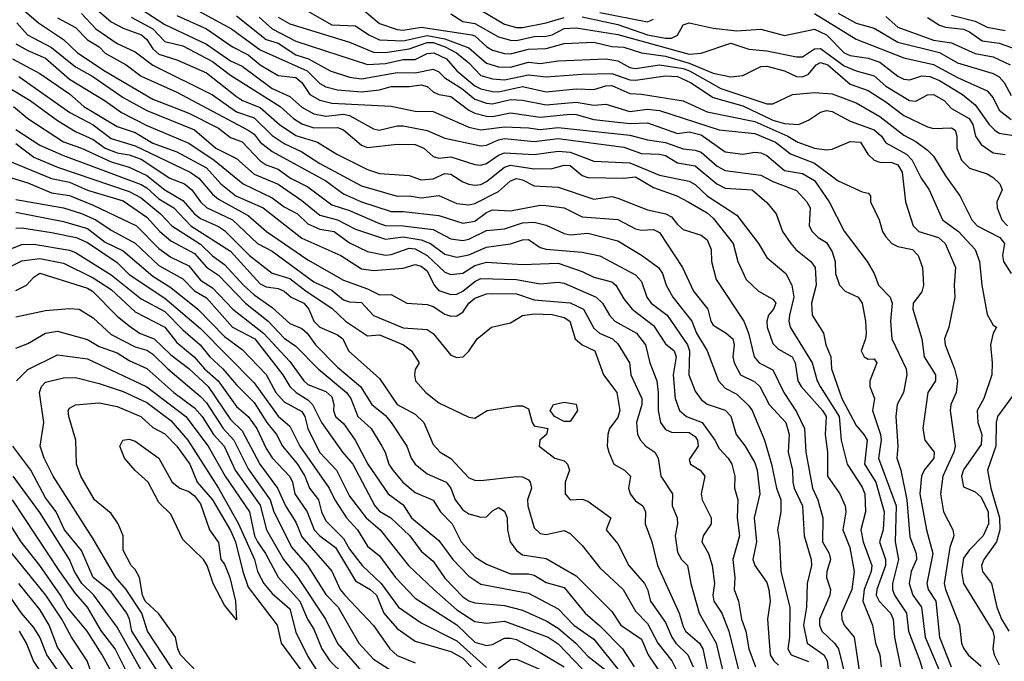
# Model space of a CAD drawing. Header units: metres. Extents: x -51132 to -49532, y -231222 to -229437.
# Tile 376 of 656: x -50677 to -50595, y -229734 to -229680. Entities that reach past the tile are written whole.
import ezdxf

# ---------------------------------------------------------------- set-up
doc = ezdxf.new("R2010")
doc.units = ezdxf.units.M
for name, color, linetype in [('CONTOUR_HALF', 8, 'Continuous'), ('CONTOUR_INDEX', 1, 'Continuous'), ('CONTOUR_INTER', 3, 'Continuous')]:
    doc.layers.add(name, color=color, linetype=linetype)

msp = doc.modelspace()

# ---------------------------------------------------------------- linework, layer by layer
at = {"layer": 'CONTOUR_HALF'}
for points, elevation in [([(-50677.08, -229679.051), (-50675.688, -229680.259), (-50673.58, -229681.645), (-50672.407, -229682.759), (-50670.08, -229684.307), (-50666.08, -229686.637), (-50663.08, -229687.828), (-50660.58, -229689.081), (-50659.58, -229689.875), (-50658.58, -229690.22), (-50657.08, -229691.83), (-50656.58, -229692.151), (-50655.58, -229692.51), (-50654.526, -229693.259), (-50653.08, -229693.996), (-50651.08, -229695.515), (-50649.58, -229695.973), (-50647.08, -229697.072), (-50646.58, -229697.256), (-50645.08, -229697.275), (-50642.58, -229697.57), (-50641.08, -229698.357), (-50640.08, -229698.501), (-50639.58, -229698.394), (-50638.08, -229697.674), (-50636.58, -229697.533), (-50635.08, -229697.028), (-50634.08, -229696.957), (-50633.08, -229697.224), (-50631.58, -229697.909), (-50631.08, -229698.02), (-50629.58, -229697.899), (-50627.08, -229698.542), (-50625.08, -229699.721), (-50623.668, -229700.759), (-50623.334, -229701.259), (-50623.028, -229702.259), (-50622.473, -229703.259), (-50620.868, -229705.259), (-50620.487, -229706.259), (-50619.583, -229707.759), (-50618.616, -229710.259), (-50618.08, -229710.891), (-50617.08, -229711.387), (-50616.08, -229712.375), (-50615.815, -229712.759), (-50614.772, -229715.259), (-50614.174, -229717.259), (-50613.773, -229719.259), (-50613.405, -229720.259), (-50613.409, -229721.259), (-50613.673, -229722.759), (-50613.514, -229723.759), (-50613.397, -229726.259), (-50612.647, -229729.259), (-50612.678, -229731.759), (-50612.814, -229732.759), (-50612.529, -229733.259), (-50611.08, -229733.815)], 59.5), ([(-50672.08, -229679.456), (-50670.88, -229680.759), (-50669.08, -229681.976), (-50667.58, -229682.669), (-50666.08, -229683.784), (-50661.08, -229686.274), (-50659.08, -229687.722), (-50657.58, -229688.226), (-50656.08, -229689.683), (-50655.08, -229690.375), (-50653.58, -229691.07), (-50652.08, -229692.03), (-50648.58, -229693.922), (-50645.58, -229694.791), (-50644.58, -229694.757), (-50643.58, -229694.922), (-50642.08, -229694.713), (-50640.58, -229695.388), (-50639.58, -229695.505), (-50639.08, -229695.395), (-50637.08, -229694.381), (-50636.08, -229693.508), (-50635.58, -229693.308), (-50635.08, -229693.426), (-50634.08, -229693.926), (-50632.08, -229694.024), (-50629.08, -229695.026), (-50627.58, -229694.806), (-50627.08, -229694.962), (-50624.58, -229695.942), (-50623.047, -229696.259), (-50622.58, -229696.529), (-50622.08, -229697.172), (-50621.58, -229697.567), (-50620.08, -229698.058), (-50619.58, -229698.435), (-50619.248, -229699.259), (-50619.215, -229700.259), (-50618.833, -229701.759), (-50616.493, -229705.259), (-50616.109, -229706.259), (-50615.642, -229708.259), (-50615.202, -229708.759), (-50614.08, -229709.344), (-50613.156, -229711.259), (-50612.08, -229712.866), (-50611.419, -229714.259), (-50611.299, -229716.259), (-50610.747, -229719.259), (-50610.287, -229720.259), (-50609.867, -229721.759), (-50609.893, -229723.759), (-50609.354, -229724.759), (-50609.236, -229725.259), (-50609.549, -229726.259), (-50609.564, -229726.759), (-50609.228, -229727.759), (-50609.291, -229728.259), (-50610.156, -229730.259), (-50610.164, -229730.759), (-50609.958, -229731.259), (-50608.89, -229732.259), (-50608.549, -229732.759), (-50607.946, -229735.259)], 58.5), ([(-50648.297, -229679.259), (-50647.08, -229680.29), (-50645.58, -229680.805), (-50645.08, -229680.847), (-50643.58, -229680.621), (-50639.334, -229681.259), (-50639.08, -229681.33), (-50638.061, -229682.259), (-50637.58, -229682.531), (-50636.58, -229682.818), (-50636.08, -229682.842), (-50634.58, -229682.465), (-50633.08, -229682.402), (-50631.58, -229681.984), (-50629.08, -229681.872), (-50627.58, -229682.217), (-50626.58, -229682.284), (-50625.08, -229682.766), (-50623.08, -229683.044), (-50621.08, -229683.64), (-50619.08, -229684.46), (-50617.58, -229684.776), (-50616.58, -229684.649), (-50615.08, -229683.898), (-50614.58, -229683.866), (-50613.099, -229684.259), (-50612.08, -229684.755), (-50611.58, -229684.786), (-50611.08, -229684.545), (-50610.435, -229683.759), (-50610.08, -229683.562), (-50609.447, -229683.759), (-50607.58, -229685.385), (-50606.08, -229685.923), (-50604.58, -229686.867), (-50603.08, -229688.018), (-50601.08, -229688.967), (-50600.58, -229689.104), (-50599.08, -229689.055), (-50598.759, -229689.259), (-50598.63, -229689.759), (-50598.632, -229690.759), (-50598.227, -229691.759), (-50597.58, -229692.431), (-50596.08, -229692.919), (-50595.58, -229693.214), (-50595.024, -229693.759), (-50594.84, -229694.259), (-50595.286, -229695.259), (-50595.257, -229695.759), (-50594.867, -229696.759), (-50594.393, -229697.259)], 53.5), ([(-50638.426, -229679.259), (-50636.58, -229680.366), (-50635.58, -229680.634), (-50635.08, -229680.638), (-50633.08, -229680.246), (-50631.58, -229679.809)], 52.5), ([(-50608.58, -229679.432), (-50607.08, -229680.273), (-50605.58, -229680.703), (-50603.58, -229681.876), (-50600.08, -229682.735), (-50598.58, -229683.593), (-50595.58, -229684.49), (-50595.08, -229684.777), (-50594.668, -229685.259), (-50594.08, -229686.351)], 51.5), ([(-50667.898, -229679.759), (-50666.093, -229680.759), (-50665.08, -229681.802), (-50663.58, -229682.183), (-50661.08, -229683.496), (-50659.58, -229684.647), (-50655.415, -229687.259), (-50654.291, -229688.259), (-50653.58, -229688.717), (-50652.58, -229689.042), (-50650.58, -229689.014), (-50650.08, -229689.214), (-50648.58, -229690.493), (-50648.08, -229690.689), (-50645.58, -229690.411), (-50644.08, -229690.444), (-50643.346, -229690.759), (-50642.58, -229691.46), (-50642.08, -229691.595), (-50641.08, -229691.479), (-50639.08, -229692.123), (-50638.58, -229692.183), (-50638.08, -229692.042), (-50637.08, -229691.339), (-50636.58, -229691.158), (-50634.08, -229691.296), (-50632.08, -229691.003), (-50631.08, -229691.091), (-50629.08, -229691.858), (-50626.08, -229692), (-50623.58, -229693.009), (-50621.08, -229693.533), (-50620.58, -229693.8), (-50619.589, -229694.759), (-50617.08, -229696.381), (-50615.265, -229698.759), (-50614.58, -229699.938), (-50612.975, -229701.259), (-50612.463, -229702.259), (-50612.318, -229703.259), (-50612.662, -229704.759), (-50612.719, -229705.259), (-50612.61, -229705.759), (-50610.782, -229708.759), (-50610.362, -229710.259), (-50610.099, -229710.759), (-50608.506, -229713.259), (-50608.349, -229715.259), (-50607.842, -229717.259), (-50606.58, -229719.201), (-50606.36, -229719.759), (-50606.292, -229721.259), (-50606.697, -229722.759), (-50606.488, -229723.759), (-50605.763, -229725.759), (-50605.823, -229726.259), (-50606.408, -229727.759), (-50606.521, -229728.759), (-50605.705, -229730.759), (-50605.447, -229732.259), (-50605.093, -229733.259), (-50604.991, -229734.259)], 57.5), ([(-50664.08, -229679.626), (-50661.58, -229680.756), (-50659.413, -229682.259), (-50658.08, -229682.931), (-50657.08, -229683.763), (-50655.58, -229684.666), (-50654.08, -229684.84), (-50653.58, -229685.238), (-50652.915, -229686.259), (-50652.08, -229686.726), (-50651.08, -229686.97), (-50646.08, -229687.248), (-50644.08, -229687.659), (-50642.58, -229687.687), (-50639.58, -229689.006), (-50638.58, -229689.212), (-50636.58, -229688.978), (-50634.58, -229689.04), (-50633.58, -229689.204), (-50632.08, -229689.012), (-50626.08, -229689.674), (-50624.58, -229690.069), (-50623.08, -229690.293), (-50621.58, -229690.806), (-50620.58, -229690.922), (-50620.08, -229691.093), (-50618.732, -229692.259), (-50618.08, -229692.63), (-50615.08, -229693.025), (-50614.08, -229693.541), (-50612.08, -229694.311), (-50611.205, -229695.259), (-50610.939, -229695.759), (-50611.024, -229697.259), (-50610.78, -229697.759), (-50610.258, -229698.259), (-50609.58, -229698.656), (-50609.08, -229699.448), (-50608.849, -229700.259), (-50608.802, -229701.259), (-50608.468, -229702.259), (-50607.99, -229702.759), (-50606.902, -229703.259), (-50606.57, -229703.759), (-50606.282, -229705.259), (-50606.239, -229706.259), (-50606.291, -229706.759), (-50606.669, -229707.759), (-50606.419, -229708.259), (-50606.08, -229708.442), (-50605.58, -229708.426), (-50605.332, -229708.759), (-50605.921, -229710.259), (-50605.933, -229710.759), (-50605.544, -229711.759), (-50605.714, -229712.759), (-50605.023, -229714.759), (-50604.973, -229715.259), (-50605.212, -229716.759), (-50603.735, -229720.759), (-50603.797, -229723.759), (-50603.538, -229725.259), (-50604.02, -229727.259), (-50604.036, -229727.759), (-50603.854, -229728.259), (-50602.841, -229729.759), (-50602.678, -229731.259), (-50601.727, -229733.759), (-50601.299, -229735.259)], 56.5), ([(-50659.08, -229679.67), (-50656.58, -229681.637), (-50655.58, -229681.958), (-50654.08, -229682.941), (-50653.033, -229683.259), (-50651.197, -229684.259), (-50649.58, -229684.793), (-50648.58, -229684.946), (-50645.58, -229684.406), (-50644.08, -229684.428), (-50642.58, -229684.134), (-50642.08, -229684.358), (-50641.58, -229684.859), (-50640.149, -229685.759), (-50639.08, -229686.652), (-50638.08, -229686.981), (-50637.58, -229687.037), (-50636.08, -229686.684), (-50635.08, -229686.745), (-50633.08, -229687.124), (-50630.58, -229686.912), (-50629.08, -229687.159), (-50628.08, -229687.053), (-50626.08, -229687.683), (-50624.58, -229687.487), (-50623.58, -229687.598), (-50618.58, -229689.222), (-50615.58, -229689.519), (-50613.855, -229690.259), (-50612.58, -229691.224), (-50610.58, -229692.019), (-50608.58, -229693.491), (-50606.58, -229694.425), (-50606.08, -229694.539), (-50605.867, -229694.759), (-50605.885, -229695.259), (-50605.151, -229696.759), (-50604.866, -229697.759), (-50604.58, -229698.192), (-50604.08, -229698.765), (-50603.58, -229698.995), (-50602.342, -229699.259), (-50601.88, -229699.759), (-50601.504, -229700.759), (-50601.419, -229702.259), (-50601.58, -229702.805), (-50602.289, -229703.759), (-50602.314, -229704.259), (-50601.578, -229706.759), (-50601.364, -229708.259), (-50600.425, -229709.759), (-50600.415, -229710.259), (-50601.073, -229711.259), (-50601.48, -229714.259), (-50601.311, -229715.259), (-50600.545, -229716.259), (-50600.558, -229716.759), (-50601.381, -229717.759), (-50601.593, -229718.259), (-50601.734, -229719.759), (-50601.187, -229722.759), (-50600.639, -229724.759), (-50601.137, -229727.259), (-50601.042, -229727.759), (-50600.405, -229728.759), (-50600.08, -229731.766), (-50599.106, -229734.259)], 55.5), ([(-50655.562, -229679.759), (-50654.58, -229680.342), (-50649.58, -229681.876), (-50647.58, -229682.705), (-50646.58, -229682.73), (-50644.58, -229682.428), (-50643.08, -229681.894), (-50642.58, -229681.902), (-50641.548, -229682.259), (-50640.601, -229682.759), (-50639.58, -229683.603), (-50638.58, -229684.655), (-50637.58, -229684.956), (-50636.58, -229685.021), (-50634.58, -229684.595), (-50633.08, -229684.778), (-50630.08, -229684.547), (-50627.58, -229684.506), (-50626.08, -229685.034), (-50625.58, -229685.064), (-50623.08, -229684.688), (-50622.08, -229684.753), (-50620.988, -229685.259), (-50619.08, -229686.518), (-50616.58, -229687.22), (-50614.08, -229688.407), (-50613.08, -229688.682), (-50611.922, -229688.759), (-50611.08, -229688.407), (-50610.08, -229687.726), (-50609.58, -229687.585), (-50609.08, -229687.683), (-50607.58, -229688.503), (-50605.58, -229689.218), (-50604.954, -229689.759), (-50604.58, -229690.32), (-50602.857, -229691.259), (-50602.391, -229691.759), (-50601.614, -229693.259), (-50600.941, -229694.259), (-50599.838, -229696.759), (-50598.479, -229697.759), (-50597.094, -229699.259), (-50596.731, -229700.259), (-50596.525, -229702.259), (-50596.08, -229704.717), (-50595.58, -229705.597), (-50595.29, -229705.759), (-50595.58, -229706.272), (-50595.814, -229707.259), (-50595.653, -229708.759), (-50595.693, -229709.759), (-50596.376, -229711.759), (-50596.925, -229712.759), (-50596.876, -229713.759), (-50596.52, -229714.759), (-50596.58, -229715.6), (-50598.08, -229717.742), (-50598.233, -229718.259), (-50598.08, -229719.16), (-50597.08, -229719.584), (-50596.58, -229720.033), (-50596.003, -229721.259), (-50595.976, -229722.259), (-50596.418, -229723.259), (-50597.58, -229724.43), (-50598.08, -229725.132), (-50598.244, -229726.259), (-50598.08, -229727.259), (-50595.612, -229731.259), (-50595.496, -229731.759), (-50595.598, -229732.759), (-50595.509, -229733.259), (-50595.08, -229734.083)], 54.5), ([(-50630.08, -229679.755), (-50627.08, -229680.396), (-50624.58, -229681.249), (-50623.08, -229681.537), (-50622.58, -229681.519), (-50622.08, -229681.274), (-50621.58, -229680.404), (-50621.08, -229680.258), (-50619.08, -229680.683), (-50617.08, -229680.919), (-50615.08, -229680.776), (-50613.08, -229681.321), (-50610.58, -229680.765), (-50609.564, -229681.259), (-50608.071, -229682.759), (-50607.58, -229682.993), (-50606.08, -229683.218), (-50605.08, -229683.547), (-50603.58, -229684.731), (-50603.08, -229684.969), (-50602.58, -229685.024), (-50601.58, -229684.677), (-50600.895, -229684.759), (-50600.08, -229685.077), (-50598.165, -229686.259), (-50597.08, -229687.119), (-50595.927, -229688.759), (-50595.43, -229689.259), (-50595.08, -229689.486), (-50593.524, -229689.759)], 52.5), ([(-50601.08, -229679.795), (-50600.08, -229680.437), (-50599.58, -229680.612), (-50598.08, -229680.789), (-50597.58, -229680.988), (-50596.511, -229681.759), (-50595.08, -229681.944), (-50593.58, -229682.474)], 50.5), ([(-50677.58, -229682.003), (-50676.58, -229682.575), (-50675.08, -229683.196), (-50673.08, -229684.966), (-50670.08, -229686.776), (-50668.728, -229687.759), (-50666.58, -229688.855), (-50663.08, -229690.341), (-50660.941, -229691.759), (-50658.51, -229693.759), (-50656.08, -229694.936), (-50655.08, -229695.672), (-50653.949, -229696.259), (-50653.08, -229697.101), (-50652.08, -229697.54), (-50650.87, -229697.759), (-50649.58, -229698.696), (-50648.08, -229699.41), (-50646.58, -229699.723), (-50646.08, -229699.679), (-50644.58, -229699.131), (-50644.08, -229699.192), (-50643.08, -229699.762), (-50641.58, -229701.166), (-50641.08, -229701.364), (-50640.08, -229701.242), (-50639.08, -229700.586), (-50638.08, -229700.329), (-50635.08, -229700.517), (-50632.08, -229700.409), (-50630.08, -229701.103), (-50629.08, -229701.588), (-50627.58, -229701.972), (-50627.233, -229702.259), (-50626.58, -229703.394), (-50625.884, -229704.259), (-50624.08, -229705.627), (-50623.08, -229707.174), (-50622.355, -229707.759), (-50622.189, -229708.259), (-50622.42, -229709.759), (-50622.272, -229711.759), (-50621.899, -229712.759), (-50621.323, -229713.259), (-50619.989, -229713.759), (-50618.923, -229715.259), (-50618.58, -229715.947), (-50617.812, -229716.759), (-50617.52, -229717.259), (-50617.271, -229718.259), (-50617.288, -229719.259), (-50616.996, -229720.259), (-50617.052, -229721.759), (-50616.863, -229723.259), (-50617.43, -229725.259), (-50617.271, -229726.759), (-50617.321, -229727.759), (-50616.941, -229728.759), (-50616.701, -229730.259), (-50616.344, -229731.259), (-50616.08, -229732.745), (-50615.53, -229734.259)], 60.5), ([(-50677.323, -229684.759), (-50673.053, -229687.759), (-50671.08, -229688.794), (-50669.58, -229689.944), (-50667.58, -229690.553), (-50662.963, -229692.759), (-50662.24, -229693.259), (-50661.08, -229694.627), (-50660.58, -229695.035), (-50658.08, -229696.404), (-50656.563, -229697.759), (-50653.08, -229700.131), (-50650.08, -229701.815), (-50648.08, -229702.556), (-50647.08, -229703.066), (-50646.08, -229703.018), (-50644.784, -229703.759), (-50643.08, -229703.869), (-50642.58, -229704.032), (-50641.58, -229704.685), (-50641.08, -229704.838), (-50640.58, -229704.807), (-50640.08, -229704.499), (-50639.566, -229703.759), (-50639.08, -229703.348), (-50638.08, -229702.966), (-50637.58, -229702.934), (-50635.58, -229702.981), (-50634.08, -229703.47), (-50631.08, -229703.715), (-50629.964, -229704.259), (-50629.08, -229705.857), (-50628.62, -229706.259), (-50627.509, -229706.759), (-50627.08, -229707.159), (-50626.081, -229708.759), (-50625.976, -229709.759), (-50625.048, -229711.759), (-50625.048, -229712.259), (-50625.516, -229713.759), (-50625.412, -229714.759), (-50625.177, -229715.259), (-50624.738, -229715.759), (-50623.974, -229716.259), (-50623.683, -229716.759), (-50623.457, -229718.259), (-50622.479, -229719.759), (-50622.521, -229720.759), (-50622.092, -229721.759), (-50622.058, -229722.259), (-50622.272, -229723.259), (-50622.08, -229724.631), (-50621.719, -229725.259), (-50621.236, -229725.759), (-50620.958, -229727.259), (-50620.239, -229729.759), (-50618.829, -229732.259), (-50618.226, -229734.759)], 61.5), ([(-50677.774, -229687.259), (-50676.58, -229688.259), (-50673.58, -229690.238), (-50672.08, -229690.768), (-50669.58, -229691.91), (-50668.08, -229692.343), (-50666.58, -229693.038), (-50665.08, -229694.249), (-50663.58, -229695.132), (-50662.597, -229696.259), (-50662.08, -229696.668), (-50660.58, -229697.313), (-50660.08, -229697.659), (-50657.963, -229699.759), (-50656.08, -229701.234), (-50654.58, -229701.696), (-50653.217, -229702.759), (-50651.08, -229704.162), (-50649.934, -229705.259), (-50648.08, -229706.507), (-50647.08, -229706.401), (-50645.058, -229707.259), (-50644.39, -229707.759), (-50643.748, -229708.759), (-50644.08, -229709.327), (-50644.144, -229709.759), (-50644.041, -229710.259), (-50643.188, -229711.259), (-50642.08, -229712.106), (-50639.58, -229713.325), (-50639.08, -229713.397), (-50638.045, -229712.759), (-50635.58, -229712.373), (-50635.08, -229712.371), (-50634.58, -229712.619), (-50634.273, -229713.759), (-50634.08, -229714.049), (-50632.96, -229714.259), (-50633.071, -229714.759), (-50633.619, -229715.259), (-50633.661, -229715.759), (-50632.367, -229716.759), (-50631.58, -229716.987), (-50631.296, -229717.259), (-50631.134, -229717.759), (-50631.484, -229718.759), (-50631.503, -229719.759), (-50631.08, -229720.258), (-50630.08, -229720.194), (-50629.58, -229720.375), (-50627.65, -229721.759), (-50628.045, -229722.759), (-50627.08, -229723.942), (-50626.162, -229725.759), (-50624.85, -229727.259), (-50624.58, -229727.759), (-50624.333, -229728.759), (-50623.08, -229730.542), (-50622.535, -229731.759), (-50622.204, -229732.259), (-50621.195, -229733.259), (-50620.766, -229734.259)], 62.5), ([(-50677.58, -229690.37), (-50676.08, -229691.521), (-50674.08, -229692.343), (-50668.08, -229694.393), (-50667.08, -229694.932), (-50665.45, -229696.259), (-50664.489, -229697.259), (-50662.08, -229698.819), (-50661.08, -229699.773), (-50660.08, -229700.512), (-50658.493, -229702.259), (-50657.58, -229703.063), (-50656.08, -229704.116), (-50654.58, -229705.455), (-50653.58, -229705.883), (-50653.131, -229706.259), (-50652.443, -229707.259), (-50650.58, -229709.118), (-50648.661, -229710.759), (-50647.715, -229712.259), (-50646.58, -229713.181), (-50646.08, -229713.755), (-50644.774, -229715.759), (-50644.421, -229716.759), (-50644.067, -229717.259), (-50643.08, -229718.08), (-50641.463, -229718.759), (-50641.093, -229719.259), (-50640.722, -229720.259), (-50640.08, -229721.083), (-50639.58, -229721.419), (-50638.58, -229721.701), (-50638.08, -229721.683), (-50637.58, -229721.159), (-50637.08, -229720.903), (-50636.58, -229721.209), (-50636.358, -229721.759), (-50636.335, -229722.759), (-50636.114, -229723.759), (-50635.58, -229724.512), (-50635.08, -229724.85), (-50633.08, -229725.168), (-50630.58, -229726.623), (-50627.58, -229729.609), (-50626.824, -229730.759), (-50625.08, -229731.936), (-50624.524, -229733.259), (-50622.836, -229735.759)], 63.5), ([(-50678.58, -229693.052), (-50676.58, -229693.665), (-50674.58, -229694.506), (-50673.08, -229694.74), (-50671.08, -229695.541), (-50667.447, -229697.259), (-50665.58, -229699.178), (-50664.58, -229699.892), (-50663.08, -229700.627), (-50662.08, -229701.839), (-50661.08, -229702.478), (-50659.371, -229704.259), (-50656.806, -229706.259), (-50654.58, -229708.64), (-50653.423, -229710.259), (-50653.08, -229710.57), (-50651.58, -229711.154), (-50651.08, -229711.613), (-50650.908, -229712.259), (-50650.935, -229712.759), (-50650.753, -229713.259), (-50650.08, -229713.855), (-50649.113, -229715.259), (-50648.049, -229717.259), (-50646.356, -229719.759), (-50645.08, -229720.668), (-50644.389, -229721.759), (-50642.08, -229723.657), (-50640.912, -229725.259), (-50639.58, -229726.664), (-50638.58, -229727.309), (-50634.58, -229728.071), (-50632.08, -229729.396), (-50630.754, -229730.759), (-50629.08, -229731.942), (-50626.811, -229734.759)], 64.5), ([(-50677.58, -229696.12), (-50673.58, -229696.895), (-50671.58, -229697.488), (-50670.08, -229698.636), (-50668.58, -229699.379), (-50666.08, -229701.503), (-50664.58, -229702.433), (-50662.306, -229704.259), (-50660.08, -229706.541), (-50658.58, -229707.647), (-50656.58, -229709.743), (-50655.78, -229711.259), (-50655.08, -229712.041), (-50653.58, -229712.846), (-50653.333, -229713.259), (-50653.074, -229714.259), (-50652.107, -229716.259), (-50650.684, -229717.759), (-50649.58, -229719.931), (-50648.183, -229721.759), (-50647.008, -229722.759), (-50644.647, -229725.759), (-50642.514, -229727.759), (-50640.58, -229729.462), (-50639.08, -229730.463), (-50638.08, -229730.596), (-50636.58, -229730.418), (-50632.925, -229731.759), (-50632.08, -229732.327), (-50630.08, -229734.432)], 65.5), ([(-50679.08, -229699.618), (-50677.08, -229698.83), (-50676.08, -229698.808), (-50673.08, -229699.31), (-50672.58, -229699.51), (-50669.58, -229701.367), (-50667.08, -229703.395), (-50665.08, -229704.469), (-50663.58, -229706.001), (-50662.103, -229707.259), (-50661.312, -229708.259), (-50660.203, -229709.259), (-50659.08, -229710.611), (-50657.58, -229712.083), (-50656.524, -229713.759), (-50655.718, -229714.759), (-50655.217, -229715.759), (-50653.939, -229717.259), (-50653.348, -229718.259), (-50652.939, -229719.259), (-50652.194, -229720.259), (-50651.946, -229721.259), (-50651.58, -229722.009), (-50650.08, -229723.479), (-50649.58, -229724.39), (-50648.53, -229725.759), (-50646.922, -229727.259), (-50645.474, -229729.259), (-50643.58, -229730.566), (-50640.58, -229732.084), (-50638.08, -229734.301)], 66.5), ([(-50677.58, -229702.696), (-50676.694, -229702.259), (-50676.08, -229701.58), (-50675.58, -229701.254), (-50671.58, -229702.498), (-50671.145, -229702.759), (-50669.08, -229704.838), (-50668.08, -229705.658), (-50667.202, -229706.259), (-50665.97, -229706.759), (-50664.58, -229708.089), (-50663.08, -229709.232), (-50661.449, -229710.759), (-50659.58, -229713.511), (-50658.58, -229714.454), (-50657.11, -229717.259), (-50655.638, -229719.259), (-50654.96, -229720.759), (-50654.08, -229722.116), (-50653.58, -229723.341), (-50651.08, -229726.243), (-50650.372, -229727.759), (-50649.987, -229728.259), (-50647.58, -229730.793), (-50646.216, -229732.759), (-50645.58, -229733.295), (-50644.08, -229733.928)], 67.5), ([(-50677.58, -229707.523), (-50676.58, -229707.141), (-50675.08, -229706.277), (-50674.08, -229706.106), (-50671.58, -229706.793), (-50670.58, -229707.385), (-50669.08, -229707.932), (-50668.08, -229708.551), (-50666.58, -229709.247), (-50664.326, -229711.259), (-50662.58, -229712.541), (-50661.96, -229713.259), (-50661.003, -229714.759), (-50660.095, -229715.759), (-50659.189, -229717.759), (-50657.08, -229720.698), (-50656.563, -229722.759), (-50655.127, -229725.259), (-50653.91, -229726.759), (-50651.599, -229730.259), (-50650.58, -229732.292), (-50648.58, -229734.614)], 68.5), ([(-50663.9, -229735.259), (-50666.523, -229731.259), (-50667.001, -229729.759), (-50668.325, -229727.759), (-50669.201, -229726.759), (-50671.08, -229723.512), (-50674.457, -229718.259), (-50675.207, -229716.759), (-50675.527, -229715.759), (-50675.227, -229713.759), (-50675.585, -229711.259), (-50675.439, -229710.759), (-50675.08, -229710.378), (-50673.58, -229710.012), (-50672.58, -229710.004), (-50670.58, -229710.492), (-50668.58, -229711.157), (-50666.58, -229712.078), (-50664.58, -229713.602), (-50663.147, -229715.259), (-50660.58, -229719.266), (-50658.887, -229722.259), (-50657.564, -229725.259), (-50657.293, -229726.259), (-50656.761, -229727.259), (-50656.08, -229728.104), (-50654.58, -229729.383), (-50654.08, -229731.349), (-50653.08, -229733.401), (-50651.869, -229735.259)], 69.5), ([(-50632.47, -229712.259), (-50631.58, -229712.065), (-50630.58, -229712.219), (-50630.461, -229712.759), (-50631.08, -229713.669), (-50631.58, -229713.693), (-50632.393, -229713.259), (-50632.757, -229712.759), (-50632.47, -229712.259)], 62.5), ([(-50668.6, -229715.259), (-50668.08, -229715.157), (-50667.58, -229715.32), (-50665.586, -229716.759), (-50664.464, -229718.759), (-50663.815, -229719.259), (-50663.08, -229719.561), (-50662.58, -229719.919), (-50662.08, -229720.576), (-50661.334, -229722.759), (-50660.58, -229723.827), (-50660.372, -229725.259), (-50660.08, -229725.635), (-50659.639, -229726.759), (-50659.145, -229728.759), (-50659.08, -229730.319), (-50660.08, -229729.085), (-50661.028, -229727.259), (-50661.517, -229725.759), (-50661.825, -229725.259), (-50663.58, -229723.59), (-50664.58, -229721.438), (-50665.58, -229720.467), (-50666.483, -229718.759), (-50667.58, -229717.793), (-50668.478, -229716.759), (-50668.863, -229715.759), (-50668.6, -229715.259)], 70.5), ([(-50667.08, -229734.53), (-50669.08, -229730.917), (-50671.041, -229728.259), (-50672.058, -229727.259), (-50672.663, -229726.259), (-50673.087, -229725.259), (-50675.58, -229721.322), (-50677.797, -229718.259)], 68.5), ([(-50667.316, -229738.759), (-50670.336, -229733.259), (-50671.605, -229731.259), (-50673.266, -229729.259), (-50673.821, -229728.259), (-50675.562, -229725.759), (-50677.139, -229723.759), (-50678.726, -229721.259)], 67.5), ([(-50672.605, -229734.759), (-50674.08, -229732.604), (-50674.794, -229730.759), (-50675.58, -229729.446), (-50677.318, -229727.259)], 66.5), ([(-50675.424, -229734.759), (-50676.109, -229733.759), (-50676.685, -229732.259), (-50677.281, -229731.259)], 65.5), ([(-50637.08, -229734.384), (-50636.08, -229733.632), (-50635.58, -229733.618), (-50632.08, -229735.111)], 66.5)]:
    msp.add_lwpolyline(points, dxfattribs=dict(at, elevation=elevation))
at = {"layer": 'CONTOUR_INDEX'}
for points, elevation in [([(-50677.51, -229680.259), (-50676.608, -229681.259), (-50674.58, -229682.302), (-50672.58, -229683.949), (-50671.12, -229684.759), (-50668.58, -229686.515), (-50666.58, -229687.588), (-50662.58, -229689.213), (-50660.811, -229690.759), (-50659.08, -229691.628), (-50657.58, -229692.947), (-50655.58, -229693.776), (-50653.58, -229695.156), (-50652.08, -229696.375), (-50650.58, -229696.765), (-50649.08, -229697.557), (-50646.58, -229698.385), (-50645.08, -229698.191), (-50643.58, -229698.433), (-50642.795, -229698.759), (-50641.58, -229699.644), (-50640.58, -229699.899), (-50639.58, -229699.704), (-50638.08, -229699.056), (-50636.08, -229698.792), (-50635.08, -229698.454), (-50634.58, -229698.43), (-50633.58, -229699.081), (-50633.08, -229699.24), (-50630.08, -229699.472), (-50628.58, -229699.774), (-50625.58, -229701.381), (-50625.08, -229701.953), (-50624.628, -229703.259), (-50624.269, -229703.759), (-50622.922, -229704.759), (-50621.215, -229707.259), (-50621.05, -229707.759), (-50621.113, -229709.759), (-50620.58, -229711.144), (-50620.08, -229711.84), (-50619.58, -229712.228), (-50618.08, -229712.742), (-50617.58, -229713.226), (-50617.146, -229714.759), (-50616.386, -229715.759), (-50615.58, -229717.139), (-50615.382, -229717.759), (-50615.153, -229719.759), (-50615.631, -229721.759), (-50615.435, -229723.759), (-50615.753, -229725.259), (-50615.58, -229725.765), (-50614.58, -229727.185), (-50614.394, -229727.759), (-50614.285, -229728.759), (-50614.53, -229730.259), (-50614.284, -229733.259), (-50613.989, -229733.759), (-50613.58, -229734.119)], 60), ([(-50657.16, -229679.759), (-50656.069, -229680.759), (-50654.08, -229681.797), (-50648.08, -229683.74), (-50646.58, -229683.646), (-50645.08, -229683.329), (-50644.08, -229683.334), (-50643.08, -229682.825), (-50642.508, -229682.759), (-50641.462, -229683.259), (-50640.582, -229684.259), (-50639.08, -229685.516), (-50638.58, -229685.777), (-50637.58, -229686.008), (-50637.08, -229686.029), (-50635.08, -229685.589), (-50633.08, -229686.031), (-50630.58, -229685.784), (-50629.08, -229685.836), (-50628.08, -229685.529), (-50627.58, -229685.513), (-50626.08, -229686.185), (-50625.08, -229686.231), (-50621.58, -229686.787), (-50619.58, -229687.713), (-50615.58, -229688.509), (-50612.8, -229689.759), (-50611.974, -229690.259), (-50610.58, -229690.757), (-50609.58, -229690.888), (-50609.08, -229690.83), (-50607.58, -229690.201), (-50606.702, -229690.259), (-50606.107, -229691.259), (-50605.58, -229691.773), (-50605.08, -229691.931), (-50604.08, -229691.946), (-50603.58, -229692.157), (-50603.222, -229692.759), (-50602.949, -229695.259), (-50602.294, -229697.259), (-50601.807, -229697.759), (-50600.167, -229698.259), (-50599.621, -229698.759), (-50598.74, -229700.759), (-50598.848, -229702.259), (-50598.786, -229703.259), (-50599.297, -229705.759), (-50599.668, -229706.759), (-50599.624, -229707.259), (-50598.817, -229709.259), (-50598.585, -229710.259), (-50598.682, -229711.259), (-50599.129, -229712.259), (-50599.2, -229712.759), (-50598.772, -229715.759), (-50598.875, -229716.259), (-50599.794, -229718.259), (-50599.992, -229719.759), (-50599.744, -229721.259), (-50598.969, -229722.759), (-50598.879, -229723.259), (-50599.218, -229724.259), (-50599.684, -229727.259), (-50599.596, -229727.759), (-50598.405, -229730.759), (-50598.237, -229732.259), (-50598.08, -229732.694), (-50597.673, -229733.259), (-50596.58, -229734.206)], 55), ([(-50599.08, -229679.609), (-50597.08, -229680.115), (-50596.08, -229680.621), (-50594.58, -229680.898)], 50), ([(-50677.58, -229695.066), (-50673.58, -229695.751), (-50672.08, -229696.224), (-50670.879, -229696.759), (-50669.58, -229697.635), (-50667.58, -229698.716), (-50665.58, -229700.607), (-50663.58, -229701.706), (-50662.58, -229702.715), (-50661.58, -229703.309), (-50659.407, -229705.759), (-50657.517, -229706.759), (-50655.18, -229709.759), (-50654.598, -229710.759), (-50654.065, -229711.259), (-50653.08, -229711.85), (-50652.692, -229712.259), (-50651.94, -229713.759), (-50650.185, -229716.259), (-50649.294, -229717.259), (-50647.45, -229720.759), (-50647.08, -229721.187), (-50646.114, -229721.759), (-50644.52, -229723.259), (-50643.58, -229724.556), (-50642.58, -229725.397), (-50641.58, -229726.811), (-50640.08, -229728.382), (-50639.58, -229728.729), (-50639.08, -229728.883), (-50636.58, -229729.111), (-50635.08, -229729.509), (-50633.08, -229730.409), (-50632.08, -229731.016), (-50630.587, -229732.259), (-50629.58, -229733.363), (-50628.08, -229734.529)], 65), ([(-50662.307, -229734.759), (-50663.757, -229733.259), (-50663.988, -229732.759), (-50664.188, -229731.759), (-50665.58, -229729.821), (-50666.724, -229728.759), (-50666.956, -229728.259), (-50667.218, -229726.759), (-50667.58, -229726.09), (-50667.908, -229725.759), (-50668.58, -229724.462), (-50668.58, -229723.259), (-50668.988, -229722.259), (-50669.58, -229721.408), (-50670.975, -229720.259), (-50672.131, -229718.259), (-50672.493, -229717.259), (-50672.55, -229715.259), (-50673.138, -229713.259), (-50673.198, -229712.759), (-50673.08, -229712.555), (-50672.58, -229712.285), (-50670.58, -229712.128), (-50669.08, -229712.43), (-50667.088, -229713.259), (-50666.08, -229714.196), (-50665.08, -229714.717), (-50664.08, -229715.75), (-50662.99, -229717.259), (-50662.354, -229718.759), (-50661.088, -229720.259), (-50659.58, -229722.82), (-50659.164, -229723.759), (-50658.548, -229726.259), (-50658.08, -229727.574), (-50655.646, -229730.759), (-50655.307, -229732.259), (-50653.111, -229735.259)], 70)]:
    msp.add_lwpolyline(points, dxfattribs=dict(at, elevation=elevation))
at = {"layer": 'CONTOUR_INTER'}
for points, elevation in [([(-50671.196, -229678.759), (-50669.58, -229680.169), (-50668.58, -229680.7), (-50667.048, -229681.259), (-50666.58, -229681.655), (-50666.08, -229682.438), (-50665.58, -229682.88), (-50664.08, -229683.359), (-50661.58, -229684.427), (-50659.08, -229686.428), (-50658.562, -229686.759), (-50657.08, -229687.343), (-50655.458, -229688.759), (-50654.08, -229689.697), (-50652.261, -229690.259), (-50650.66, -229691.259), (-50648.08, -229692.545), (-50647.08, -229692.869), (-50644.58, -229693.05), (-50643.58, -229693.415), (-50642.58, -229693.324), (-50641.58, -229692.874), (-50641.08, -229692.938), (-50640.08, -229693.591), (-50639.58, -229693.764), (-50639.08, -229693.873), (-50638.58, -229693.812), (-50638.08, -229693.553), (-50636.58, -229692.36), (-50636.08, -229692.177), (-50634.08, -229692.492), (-50632.58, -229692.454), (-50631.58, -229692.196), (-50631.08, -229692.214), (-50630.08, -229693.054), (-50629.58, -229693.226), (-50626.58, -229693.263), (-50625.58, -229693.161), (-50624.08, -229694.055), (-50622.116, -229694.759), (-50621.163, -229695.259), (-50619.58, -229696.18), (-50619.08, -229696.62), (-50617.407, -229698.759), (-50617.002, -229700.259), (-50616.32, -229701.759), (-50615.275, -229702.759), (-50614.08, -229703.431), (-50613.831, -229703.759), (-50614, -229704.259), (-50614.43, -229704.759), (-50614.582, -229705.259), (-50614.55, -229705.759), (-50614.08, -229707.126), (-50613.58, -229707.602), (-50612.449, -229708.259), (-50612.207, -229708.759), (-50611.966, -229710.259), (-50611.695, -229710.759), (-50609.902, -229712.759), (-50609.602, -229713.259), (-50609.669, -229714.759), (-50609.48, -229716.259), (-50609.474, -229718.259), (-50608.454, -229719.759), (-50607.99, -229720.759), (-50607.955, -229721.259), (-50608.191, -229722.759), (-50607.597, -229724.259), (-50607.251, -229726.259), (-50607.438, -229727.759), (-50608.306, -229729.759), (-50608.29, -229730.259), (-50608.097, -229730.759), (-50607.254, -229731.759), (-50606.808, -229734.759)], 58), ([(-50667.08, -229679.087), (-50665.08, -229680.39), (-50661.58, -229682.047), (-50659.58, -229683.442), (-50658.58, -229683.873), (-50656.08, -229685.744), (-50654.58, -229686.413), (-50653.58, -229687.319), (-50652.58, -229687.878), (-50651.58, -229688.067), (-50650.08, -229687.892), (-50649.58, -229688.011), (-50647.58, -229689.134), (-50647.087, -229689.259), (-50645.58, -229688.872), (-50645.08, -229688.878), (-50643.08, -229689.264), (-50641.58, -229689.921), (-50638.58, -229690.553), (-50638.08, -229690.509), (-50637.08, -229690.056), (-50636.58, -229689.959), (-50634.08, -229690.202), (-50632.08, -229689.959), (-50626.58, -229690.683), (-50625.08, -229691.213), (-50623.58, -229691.267), (-50623.08, -229691.374), (-50622.08, -229691.987), (-50620.58, -229692.243), (-50618.773, -229693.759), (-50618.08, -229694.111), (-50615.815, -229694.259), (-50614.58, -229695.302), (-50613.797, -229696.259), (-50613.27, -229697.759), (-50612.563, -229698.759), (-50612.153, -229699.259), (-50610.874, -229700.259), (-50610.526, -229700.759), (-50610.447, -229702.259), (-50610.824, -229703.759), (-50610.773, -229704.759), (-50609.83, -229706.259), (-50609.633, -229707.259), (-50609.205, -229708.259), (-50609.136, -229709.259), (-50608.273, -229711.759), (-50607.08, -229714.028), (-50606.424, -229714.759), (-50606.159, -229715.259), (-50606.374, -229717.259), (-50605.431, -229718.759), (-50604.726, -229721.259), (-50604.804, -229722.759), (-50605.119, -229723.759), (-50604.622, -229725.259), (-50604.627, -229725.759), (-50605.35, -229727.759), (-50605.388, -229728.259), (-50605.158, -229728.759), (-50604.192, -229729.759), (-50603.981, -229730.259), (-50603.875, -229731.759), (-50603.361, -229734.259)], 57), ([(-50663.15, -229678.759), (-50659.49, -229680.759), (-50657.08, -229682.499), (-50653.138, -229684.259), (-50652.08, -229685.347), (-50651.58, -229685.616), (-50650.58, -229685.866), (-50648.58, -229686.04), (-50647.08, -229685.871), (-50646.08, -229685.574), (-50644.58, -229685.591), (-50643.58, -229685.447), (-50643.08, -229685.586), (-50642.58, -229686.045), (-50642.094, -229686.259), (-50641.08, -229686.425), (-50639.58, -229687.576), (-50639.08, -229687.826), (-50638.08, -229688.08), (-50637.58, -229688.101), (-50636.08, -229687.799), (-50633.58, -229688.158), (-50631.08, -229687.912), (-50630.58, -229687.937), (-50629.08, -229688.348), (-50626.08, -229688.675), (-50624.58, -229688.642), (-50622.08, -229689.537), (-50621.08, -229689.397), (-50620.08, -229689.632), (-50618.08, -229691.069), (-50616.58, -229691.265), (-50615.58, -229691.099), (-50615.08, -229691.146), (-50614.58, -229691.369), (-50613.08, -229692.621), (-50611.58, -229692.874), (-50610.58, -229693.462), (-50609.335, -229695.259), (-50608.08, -229697.709), (-50606.153, -229700.259), (-50605.556, -229701.259), (-50605.198, -229702.259), (-50604.23, -229703.259), (-50604.054, -229703.759), (-50604.192, -229705.259), (-50604.077, -229706.759), (-50602.878, -229709.259), (-50602.816, -229709.759), (-50603.107, -229711.259), (-50603.646, -229712.259), (-50603.753, -229713.259), (-50603.574, -229715.759), (-50603.655, -229716.759), (-50603.323, -229717.759), (-50602.839, -229720.259), (-50602.58, -229723.344), (-50602.049, -229724.759), (-50602.018, -229725.259), (-50602.47, -229726.259), (-50602.637, -229727.259), (-50602.326, -229728.259), (-50601.582, -229729.259), (-50601.281, -229731.759), (-50599.58, -229735.796)], 56), ([(-50653.08, -229679.261), (-50651.08, -229680.427), (-50649.08, -229680.485), (-50647.967, -229681.259), (-50647.08, -229681.665), (-50645.08, -229681.747), (-50643.08, -229681.318), (-50641.58, -229681.597), (-50639.58, -229682.337), (-50638.08, -229683.627), (-50637.08, -229683.934), (-50636.08, -229683.956), (-50634.58, -229683.535), (-50633.58, -229683.661), (-50632.08, -229683.436), (-50628.08, -229683.271), (-50627.08, -229683.427), (-50626.08, -229683.989), (-50625.58, -229684.066), (-50623.58, -229683.781), (-50621.58, -229684.075), (-50621.053, -229684.259), (-50618.445, -229685.759), (-50614.58, -229687.044), (-50614.08, -229687.048), (-50612.412, -229686.259), (-50610.58, -229686.081), (-50609.08, -229686.199), (-50607.08, -229686.96), (-50605.08, -229688.092), (-50603.08, -229689.669), (-50602.08, -229690.196), (-50601.08, -229690.932), (-50600.58, -229691.427), (-50599.58, -229693.089), (-50598.371, -229694.759), (-50597.367, -229696.759), (-50596.936, -229697.259), (-50595.02, -229698.259), (-50594.619, -229698.759), (-50594.795, -229699.759), (-50594.72, -229700.259), (-50594.066, -229701.259)], 54), ([(-50628.58, -229679.367), (-50624.58, -229680.175), (-50624.08, -229679.949)], 52), ([(-50674.08, -229679.832), (-50672.58, -229680.637), (-50671.58, -229681.667), (-50670.58, -229682.269), (-50670.08, -229682.786), (-50668.318, -229683.759), (-50667.08, -229684.724), (-50664.08, -229686.061), (-50658.08, -229689.237), (-50657.58, -229689.595), (-50657.077, -229690.259), (-50656.08, -229691.041), (-50651.58, -229693.483), (-50650.08, -229694.573), (-50648.579, -229695.259), (-50646.08, -229696.079), (-50645.08, -229696.075), (-50642.08, -229696.4), (-50640.08, -229697.037), (-50639.08, -229696.881), (-50638.08, -229696.149), (-50637.58, -229695.937), (-50636.08, -229696.007), (-50633.58, -229695.551), (-50633.08, -229695.569), (-50631.58, -229695.763), (-50630.08, -229696.524), (-50627.08, -229696.746), (-50625.58, -229697.513), (-50625.08, -229697.639), (-50624.08, -229697.579), (-50623.58, -229697.826), (-50621.648, -229700.759), (-50620.725, -229702.759), (-50619.535, -229704.259), (-50619.279, -229705.259), (-50619.08, -229705.592), (-50617.972, -229706.259), (-50617.431, -229706.759), (-50617.31, -229707.259), (-50617.414, -229708.259), (-50617.311, -229708.759), (-50616.793, -229709.759), (-50615.58, -229710.367), (-50615.153, -229710.759), (-50614.378, -229712.259), (-50612.982, -229713.759), (-50612.689, -229714.759), (-50612.77, -229716.259), (-50612.422, -229717.759), (-50612.399, -229718.759), (-50612.284, -229719.259), (-50611.576, -229720.759), (-50611.442, -229723.259), (-50610.852, -229725.259), (-50610.812, -229725.759), (-50611.183, -229727.259), (-50611.231, -229729.259), (-50611.486, -229730.759), (-50611.196, -229732.259), (-50609.794, -229733.259), (-50609.52, -229733.759), (-50609.345, -229735.259)], 59), ([(-50641.08, -229679.48), (-50640.08, -229680.14), (-50639.08, -229680.289), (-50637.08, -229681.413), (-50636.08, -229681.709), (-50635.58, -229681.738), (-50634.08, -229681.405), (-50633.08, -229681.359), (-50632.58, -229681.264), (-50631.58, -229680.733), (-50630.58, -229680.661), (-50627.08, -229681.217), (-50621.08, -229682.885), (-50620.08, -229682.791), (-50617.58, -229681.944), (-50616.08, -229682.445), (-50614.58, -229682.605), (-50612.08, -229683.089), (-50611.58, -229683.099), (-50610.58, -229682.438), (-50610.08, -229682.402), (-50608.08, -229683.841), (-50607.08, -229684.283), (-50605.58, -229684.704), (-50604.58, -229685.549), (-50602.593, -229686.759), (-50602.08, -229686.806), (-50601.08, -229686.287), (-50600.58, -229686.258), (-50599.702, -229686.759), (-50599.08, -229687.442), (-50597.61, -229688.259), (-50597.29, -229688.759), (-50597.06, -229689.759), (-50596.58, -229690.463), (-50595.58, -229691.138), (-50594.58, -229691.275)], 53), ([(-50610.58, -229679.474), (-50607.08, -229681.616), (-50603.08, -229683.168), (-50600.58, -229683.744), (-50598.58, -229684.841), (-50596.08, -229685.935), (-50595.58, -229686.54), (-50595.08, -229687.58), (-50594.08, -229688.359)], 52), ([(-50604.58, -229679.705), (-50603.58, -229680.6), (-50600.58, -229681.686), (-50599.08, -229681.921), (-50597.08, -229682.83), (-50595.58, -229683.105), (-50594.156, -229683.759)], 51), ([(-50677.871, -229683.259), (-50675.58, -229684.504), (-50673.08, -229686.207), (-50671.885, -229687.259), (-50669.08, -229688.93), (-50667.58, -229689.434), (-50666.08, -229690.328), (-50664.08, -229691.064), (-50661.58, -229692.413), (-50660.382, -229693.759), (-50659.127, -229694.759), (-50656.826, -229695.759), (-50653.58, -229698.316), (-50650.312, -229699.759), (-50648.58, -229700.877), (-50647.58, -229701.005), (-50645.08, -229700.81), (-50644.08, -229700.504), (-50643.58, -229700.665), (-50643.08, -229701.043), (-50642.489, -229702.259), (-50642.08, -229702.686), (-50641.08, -229703.021), (-50640.58, -229702.988), (-50640.08, -229702.756), (-50639.08, -229701.937), (-50638.58, -229701.684), (-50635.58, -229701.776), (-50633.58, -229702.146), (-50632.08, -229701.992), (-50631.58, -229702.08), (-50628.897, -229703.259), (-50628.348, -229703.759), (-50627.782, -229704.759), (-50627.314, -229705.259), (-50625.51, -229706.259), (-50624.765, -229707.259), (-50624.388, -229708.759), (-50623.803, -229710.259), (-50623.68, -229711.259), (-50623.697, -229712.759), (-50623.495, -229713.759), (-50623.08, -229714.353), (-50622.58, -229714.581), (-50621.08, -229714.6), (-50620.58, -229714.925), (-50620.398, -229715.259), (-50620.339, -229715.759), (-50621.08, -229716.87), (-50620.964, -229717.259), (-50620.153, -229717.759), (-50619.788, -229718.259), (-50620.08, -229719.759), (-50620.006, -229720.259), (-50619.245, -229721.759), (-50619.249, -229722.259), (-50619.925, -229723.259), (-50620.023, -229723.759), (-50619.478, -229724.759), (-50619.172, -229725.759), (-50618.963, -229727.259), (-50619.109, -229728.259), (-50619.022, -229728.759), (-50618.342, -229729.759), (-50617.762, -229731.259), (-50616.896, -229734.759)], 61), ([(-50680.08, -229684.555), (-50676.389, -229686.759), (-50674.08, -229688.447), (-50672.58, -229689.356), (-50671.08, -229690.023), (-50670.08, -229690.762), (-50669.08, -229691.159), (-50668.08, -229691.306), (-50667.08, -229691.668), (-50664.65, -229693.259), (-50663.435, -229693.759), (-50662.824, -229694.259), (-50662.085, -229695.259), (-50661.58, -229695.723), (-50659.402, -229696.759), (-50657.318, -229698.759), (-50656.08, -229699.399), (-50652.58, -229701.968), (-50651.08, -229702.678), (-50650.08, -229703.477), (-50649.58, -229703.644), (-50648.58, -229703.688), (-50647.58, -229704.783), (-50645.08, -229705.812), (-50643.08, -229705.959), (-50642.58, -229706.288), (-50641.08, -229708.115), (-50640.58, -229708.311), (-50640.062, -229708.259), (-50639.58, -229707.788), (-50638.865, -229706.759), (-50637.66, -229705.759), (-50636.08, -229705.402), (-50635.08, -229704.785), (-50634.08, -229704.656), (-50632.58, -229704.701), (-50631.58, -229704.95), (-50631.091, -229705.259), (-50630.662, -229706.759), (-50630.08, -229707.257), (-50629.01, -229707.759), (-50628.285, -229709.759), (-50627.165, -229711.259), (-50626.919, -229712.759), (-50627.08, -229713.352), (-50627.781, -229714.259), (-50627.925, -229714.759), (-50627.962, -229715.759), (-50627.842, -229716.259), (-50627.403, -229717.259), (-50626.518, -229717.759), (-50625.999, -229718.259), (-50626.174, -229719.259), (-50626.032, -229719.759), (-50625.58, -229720.32), (-50624.973, -229720.759), (-50624.747, -229721.259), (-50624.773, -229722.259), (-50624.224, -229723.759), (-50623.734, -229725.759), (-50621.916, -229729.759), (-50621.58, -229730.863), (-50621.401, -229731.259), (-50620.21, -229732.259), (-50619.94, -229732.759), (-50619.422, -229735.259)], 62), ([(-50677.58, -229689.195), (-50675.58, -229690.495), (-50673.58, -229691.365), (-50667.08, -229693.799), (-50666.58, -229694.076), (-50665.58, -229694.999), (-50664.337, -229695.759), (-50662.91, -229697.259), (-50659.58, -229699.408), (-50657.08, -229702.126), (-50656.58, -229702.373), (-50655.58, -229702.523), (-50655.08, -229702.739), (-50654.487, -229703.259), (-50653.41, -229703.759), (-50652.986, -229704.259), (-50652.58, -229705.275), (-50652.08, -229705.778), (-50650.58, -229706.407), (-50650.154, -229706.759), (-50649.682, -229707.759), (-50647.08, -229710.065), (-50645.591, -229712.259), (-50644.08, -229713.076), (-50643.347, -229713.759), (-50642.58, -229715.618), (-50641.975, -229716.259), (-50641.08, -229716.792), (-50639.58, -229718.402), (-50639.08, -229718.61), (-50638.58, -229718.634), (-50635.58, -229718.291), (-50635.08, -229718.319), (-50634.58, -229718.579), (-50634.421, -229718.759), (-50634.311, -229719.259), (-50634.651, -229720.259), (-50634.632, -229720.759), (-50634.08, -229722.593), (-50633.58, -229723.072), (-50633.08, -229723.158), (-50631.58, -229722.829), (-50631.08, -229723.083), (-50630.08, -229724.078), (-50628.58, -229725.964), (-50626.613, -229727.759), (-50625.58, -229729.59), (-50624.58, -229730.629), (-50623.721, -229732.259), (-50622.532, -229733.759), (-50622.053, -229734.759)], 63), ([(-50679.08, -229691.452), (-50674.58, -229693.294), (-50673.08, -229693.606), (-50671.58, -229694.281), (-50668.58, -229695.167), (-50666.58, -229696.55), (-50665.504, -229697.759), (-50664.58, -229698.524), (-50662.58, -229699.591), (-50661.58, -229700.742), (-50660.58, -229701.4), (-50658.304, -229703.759), (-50656.398, -229705.259), (-50655.08, -229706.702), (-50654.08, -229707.368), (-50652.223, -229709.259), (-50649.837, -229711.259), (-50649.474, -229711.759), (-50648.877, -229713.259), (-50647.772, -229714.259), (-50646.862, -229715.759), (-50646.585, -229716.259), (-50646.292, -229717.259), (-50645.954, -229717.759), (-50645.11, -229718.759), (-50644.08, -229719.642), (-50642.58, -229720.275), (-50641.95, -229721.259), (-50640.983, -229722.259), (-50640.231, -229723.759), (-50639.08, -229725.032), (-50638.08, -229725.636), (-50636.08, -229726.451), (-50634.58, -229726.443), (-50634.08, -229726.566), (-50633.08, -229727.189), (-50631.58, -229727.6), (-50629.817, -229729.759), (-50628.58, -229730.827), (-50626.683, -229732.759), (-50625.714, -229734.259)], 64), ([(-50677.58, -229697.467), (-50677.08, -229697.448), (-50674.58, -229697.835), (-50672.527, -229698.259), (-50671.58, -229698.676), (-50669.08, -229700.35), (-50668.08, -229701.346), (-50665.08, -229703.323), (-50662.08, -229705.894), (-50657.58, -229710.444), (-50655.58, -229713.224), (-50654.58, -229714.064), (-50653.757, -229715.759), (-50651.286, -229719.259), (-50650.827, -229720.259), (-50649.835, -229721.759), (-50648.916, -229722.759), (-50648.08, -229724.126), (-50647.08, -229724.951), (-50645.719, -229726.759), (-50644.08, -229728.499), (-50640.58, -229730.745), (-50639.08, -229732.194), (-50638.08, -229732.465), (-50637.58, -229732.369), (-50636.58, -229731.862), (-50636.08, -229731.846), (-50635.58, -229731.965), (-50633.58, -229733.049), (-50631.58, -229734.263)], 66), ([(-50678.199, -229700.759), (-50677.08, -229700.208), (-50675.58, -229700.015), (-50673.58, -229700.405), (-50671.08, -229701.624), (-50669.58, -229702.617), (-50667.58, -229704.473), (-50665.08, -229705.77), (-50664.08, -229707.048), (-50662.617, -229708.259), (-50661.756, -229709.259), (-50660.606, -229710.259), (-50659.08, -229712.419), (-50658.08, -229713.262), (-50657.367, -229714.259), (-50656.58, -229715.951), (-50656.08, -229716.716), (-50654.58, -229718.296), (-50654.361, -229718.759), (-50654.171, -229719.759), (-50653.137, -229721.259), (-50652.55, -229722.759), (-50652.08, -229723.268), (-50650.759, -229724.259), (-50649.08, -229727.05), (-50647.85, -229727.759), (-50647.315, -229728.259), (-50646.694, -229729.759), (-50645.58, -229731.051), (-50644.08, -229732.097), (-50641.08, -229732.977), (-50640.08, -229733.537), (-50639.391, -229734.259)], 67), ([(-50677.58, -229704.896), (-50675.08, -229704.364), (-50673.08, -229704.19), (-50672.266, -229704.259), (-50671.08, -229704.982), (-50669.58, -229706.374), (-50667.58, -229707.415), (-50666.58, -229707.701), (-50666.08, -229708.031), (-50664.833, -229709.259), (-50662.08, -229711.575), (-50661.58, -229712.127), (-50660.199, -229714.259), (-50659.3, -229715.259), (-50658.08, -229717.65), (-50656.232, -229720.259), (-50655.926, -229721.259), (-50654.422, -229724.259), (-50653.119, -229725.759), (-50651.58, -229728.196), (-50650.546, -229729.259), (-50648.812, -229732.259), (-50647.58, -229733.625), (-50644.58, -229735.522)], 68), ([(-50677.527, -229710.259), (-50676.58, -229709.318), (-50674.08, -229708.084), (-50671.58, -229708.429), (-50666.58, -229710.779), (-50663.322, -229713.259), (-50661.436, -229715.759), (-50660.024, -229718.259), (-50657.989, -229721.259), (-50657.559, -229723.259), (-50657.319, -229723.759), (-50656.634, -229724.759), (-50655.58, -229726.736), (-50653.756, -229728.759), (-50653.121, -229730.259), (-50652.58, -229731.1), (-50651.907, -229732.759), (-50651.242, -229733.759), (-50650.08, -229734.882)], 69), ([(-50593.368, -229710.759), (-50595.209, -229713.259), (-50595.328, -229713.759), (-50595.348, -229715.759), (-50596.046, -229717.759), (-50595.767, -229719.259), (-50595.05, -229721.759), (-50595.035, -229722.759), (-50595.293, -229723.759), (-50596.353, -229725.259), (-50596.557, -229725.759), (-50596.475, -229726.259), (-50595.723, -229727.259), (-50595.28, -229729.259), (-50594.874, -229730.259), (-50594.269, -229731.259)], 54), ([(-50664.971, -229735.759), (-50667.855, -229731.259), (-50668.033, -229730.259), (-50668.26, -229729.759), (-50669.58, -229727.976), (-50671.081, -229726.759), (-50672.08, -229724.505), (-50673.491, -229722.759), (-50674.206, -229721.259), (-50675.08, -229720.074), (-50676.315, -229717.759), (-50677.84, -229715.759)], 69), ([(-50667.751, -229735.759), (-50669.241, -229732.759), (-50670.403, -229731.259), (-50671.564, -229729.259), (-50672.58, -229728.109), (-50673.89, -229726.259), (-50677.874, -229720.259)], 68), ([(-50671.061, -229735.259), (-50671.596, -229733.759), (-50672.91, -229731.759), (-50673.714, -229730.259), (-50675.078, -229728.259), (-50678.3, -229724.259)], 67), ([(-50673.911, -229734.759), (-50674.983, -229733.259), (-50675.57, -229731.759), (-50676.08, -229730.953), (-50677.099, -229729.759), (-50678.58, -229727.613)], 66)]:
    msp.add_lwpolyline(points, dxfattribs=dict(at, elevation=elevation))

doc.saveas('drawing.dxf')
